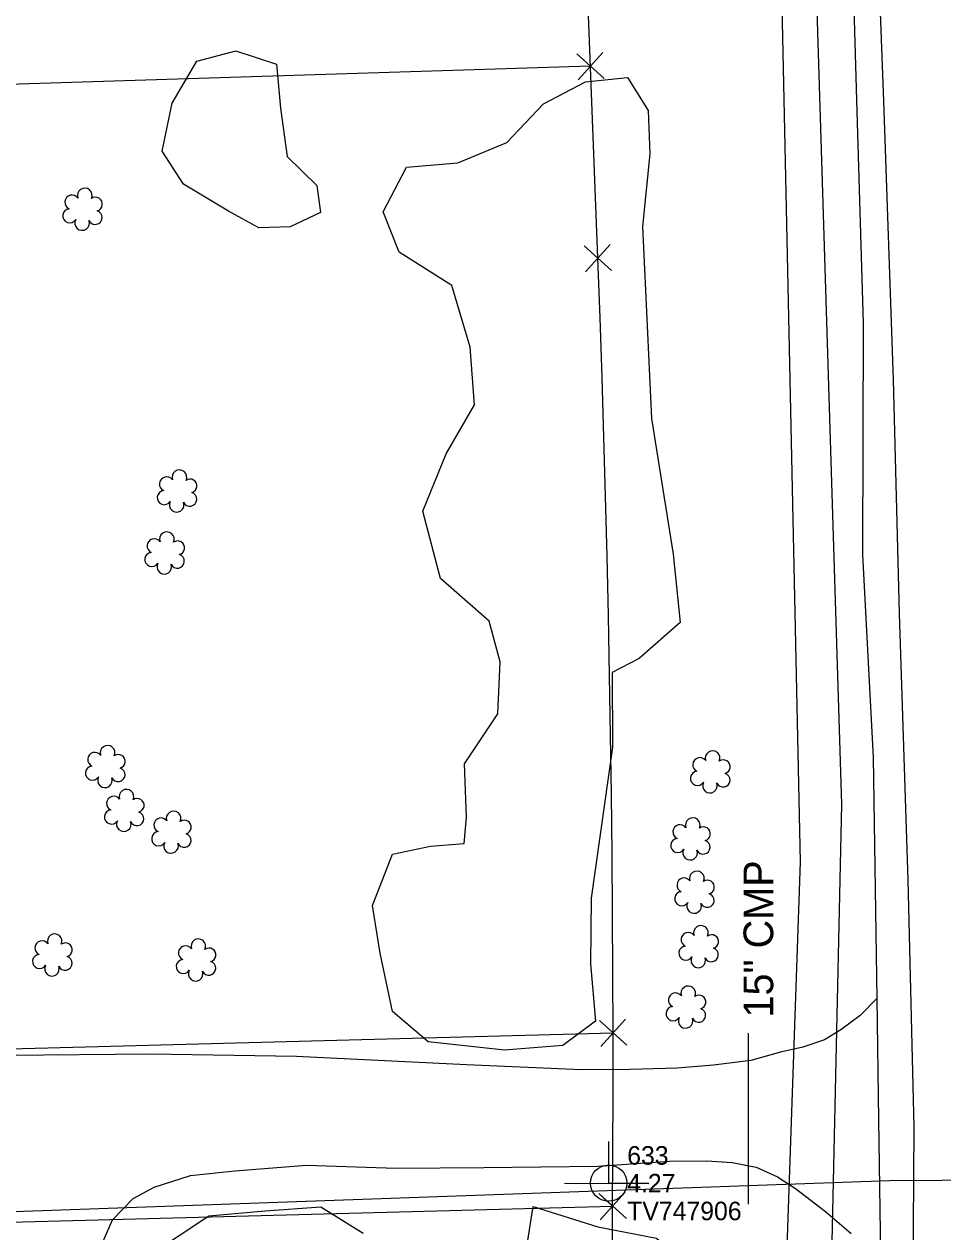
# Model space of a CAD drawing. Extents: x 3040896 to 3051146, y 687568 to 732976.
# Drawn here: x 3050308.3 to 3050432.3, y 692406.7 to 692569.7 of the extents above; entities that cross this region are included whole.
import ezdxf

# ---------------------------------------------------------------- set-up
doc = ezdxf.new("R2010")
doc.units = 0
for name, color, linetype in [('Exist Horizontal Alignment', 7, 'Continuous'), ('Exist Property Corner CELL', 7, 'Continuous'), ('Exist Property Line', 7, 'Continuous'), ('Exist Right of Way Line', 7, 'Continuous'), ('Exist Roads EOP', 7, 'Continuous'), ('Exist Roads EOT', 7, 'Continuous'), ('Exist Roads Soil', 7, 'Continuous'), ('Exist Structure Minor Pipes CMP 15 Inch', 7, 'Continuous'), ('Exist Structure Minor Pipes CMP 15 Inch Text', 7, 'Continuous'), ('Exist Utilities Power Joint Use Telephone CELL', 7, 'Continuous'), ('Exist Utilities Power Joint Use Telephone Cogo Comment', 7, 'Continuous'), ('Exist Utilities Power Joint Use Telephone Cogo Elevation', 7, 'Continuous'), ('Exist Utilities Power Joint Use Telephone Cogo Number', 7, 'Continuous'), ('Exist Utilities Telephone UG Cable', 7, 'Continuous'), ('Exist Utilities Water UG Line', 7, 'Continuous'), ('Exist Utilities Water UG Line SUE', 7, 'Continuous'), ('Exist Vegetation Hedge Row', 7, 'Continuous'), ('Exist Vegetation Shrub CELL', 7, 'Continuous'), ('Exist Vegetation Woods Line', 7, 'Continuous')]:
    doc.layers.add(name, color=color, linetype=linetype)

# ---------------------------------------------------------------- blocks, each defined once
blk = doc.blocks.new('EXIST UTILITIES POWER JOINT USE TELEPHONE')
at = {"layer": 'Exist Utilities Power Joint Use Telephone CELL'}
blk.add_line((0, 0), (0, 0), dxfattribs=at)
blk.add_lwpolyline([(-0.1188, 0), (0.108, -0.0008), (0, -0.0004), (0, 0.1125)], dxfattribs=at)
blk.add_circle((0, 0.0001), 0.049, dxfattribs=at)

msp = doc.modelspace()

# ---------------------------------------------------------------- linework, layer by layer
at = {"layer": 'Exist Horizontal Alignment'}
msp.add_arc((3047548.29, 692429.83), 2889.5, 341.451, 2.18494, dxfattribs=at)
at = {"layer": 'Exist Property Corner CELL'}
for p, q in [((3050384.74, 692563.99), (3050384.74, 692563.99)), ((3050385.73, 692538.09), (3050385.73, 692538.09)), ((3050387.79, 692433.58), (3050387.79, 692433.58)), ((3050387.72, 692410.2), (3050387.72, 692410.2))]:
    msp.add_line(p, q, dxfattribs=at)
for points in [[(3050386.59, 692562.32), (3050382.88, 692565.67), (3050384.74, 692563.99), (3050383.06, 692562.14), (3050386.41, 692565.85)], [(3050387.58, 692536.41), (3050383.87, 692539.76), (3050385.73, 692538.09), (3050384.05, 692536.23), (3050387.4, 692539.94)], [(3050389.64, 692431.9), (3050385.93, 692435.25), (3050387.79, 692433.58), (3050386.11, 692431.72), (3050389.46, 692435.43)], [(3050389.58, 692408.52), (3050385.87, 692411.87), (3050387.72, 692410.2), (3050386.05, 692408.34), (3050389.4, 692412.05)]]:
    msp.add_lwpolyline(points, dxfattribs=at)
at = {"layer": 'Exist Property Line'}
msp.add_line((3050384.74, 692563.99), (3050191.02, 692557.93), dxfattribs=at)
at = {"layer": 'Exist Right of Way Line'}
for p, q in [((3050385.73, 692538.09), (3050308.75, 694555.57)), ((3049457.37, 692408.75), (3050387.79, 692433.58)), ((3049481.29, 692386.01), (3050387.72, 692410.2))]:
    msp.add_line(p, q, dxfattribs=at)
for radius in [2939.5, 2839.5]:
    msp.add_arc((3047548.29, 692429.83), radius, 341.451, 2.18494, dxfattribs=at)
at = {"layer": 'Exist Roads EOP'}
msp.add_lwpolyline([(3050418.98, 692591.35), (3050419.39, 692590.19), (3050419.89, 692584.24), (3050420.68, 692557.9), (3050421.52, 692529.31), (3050421.42, 692498.07), (3050422.85, 692470.73), (3050423.36, 692438.2), (3050423.58, 692421.83), (3050423.88, 692400.66), (3050424.06, 692373.92), (3050423.26, 692347.21), (3050422.57, 692333.6)], dxfattribs=at)
at = {"layer": 'Exist Roads EOT'}
msp.add_lwpolyline([(3050418.49, 692721.32), (3050420.08, 692678.26), (3050421.42, 692641.37), (3050422.5, 692605.96), (3050424.26, 692559.26), (3050425.58, 692521.68), (3050426.39, 692490.14), (3050427.53, 692454.15), (3050428.36, 692420.85), (3050428.17, 692393.83), (3050428.05, 692371.16), (3050427.45, 692349.08), (3050427.1, 692337.22)], dxfattribs=at)
at = {"layer": 'Exist Roads Soil'}
for points in [[(3050423.36, 692438.2), (3050421.11, 692435.91), (3050418.49, 692433.95), (3050416.3, 692432.64), (3050413.36, 692431.64), (3050410.37, 692430.94), (3050406.37, 692429.85), (3050401.35, 692429.2), (3050396.42, 692428.82), (3050390.07, 692428.63), (3050383.51, 692428.59), (3050368.01, 692429.26), (3050345.07, 692430.38), (3050325.38, 692430.69), (3050306.2, 692430.49)], [(3050318.87, 692405.16), (3050320.28, 692408.34), (3050323.04, 692411.22), (3050325.86, 692412.74), (3050330.77, 692414.31), (3050336.75, 692414.95), (3050346.41, 692415.69), (3050358.51, 692415.3), (3050370.37, 692415.4), (3050385.74, 692415.56), (3050395.4, 692416.24), (3050400.41, 692416.28), (3050403.83, 692416.08), (3050407.07, 692415.45), (3050409.95, 692414.13), (3050412.4, 692412.57), (3050416.42, 692409.44), (3050419.89, 692406.47)]]:
    msp.add_lwpolyline(points, dxfattribs=at)
at = {"layer": 'Exist Structure Minor Pipes CMP 15 Inch'}
msp.add_lwpolyline([(3050405.99, 692433.51), (3050405.99, 692410.44)], dxfattribs=at)
at = {"layer": 'Exist Utilities Telephone UG Cable'}
for points in [[(3050388.17, 692281.77), (3050414.85, 692293.47), (3050418.66, 692464.37), (3050411.05, 692709.15), (3050399.55, 692946.79)], [(3050388.17, 692281.77), (3050407.85, 692305.9), (3050413.08, 692456.66), (3050407.85, 692700.17), (3050465.87, 692702.07), (3050462.97, 692776.37), (3050460.21, 692782.71)]]:
    msp.add_lwpolyline(points, dxfattribs=at)
at = {"layer": 'Exist Utilities Water UG Line'}
msp.add_lwpolyline([(3049574.42, 692383.5), (3050425.06, 692413.65)], dxfattribs=at)
at = {"layer": 'Exist Utilities Water UG Line SUE'}
msp.add_lwpolyline([(3050425.06, 692413.65), (3050467.6, 692413.91)], dxfattribs=at)
at = {"layer": 'Exist Vegetation Hedge Row'}
for points in [[(3050335.91, 692544.41), (3050329.85, 692548.09), (3050326.97, 692552.51), (3050328.29, 692559), (3050331.64, 692564.68), (3050336.88, 692566.08), (3050342.36, 692564.26), (3050342.94, 692558.32), (3050343.83, 692551.79), (3050347.84, 692547.89), (3050348.3, 692544.24), (3050344.21, 692542.34), (3050340.01, 692542.19), (3050335.91, 692544.41)], [(3050391.74, 692542.38), (3050392.96, 692516.45), (3050395.88, 692498.16), (3050396.84, 692488.91), (3050391.28, 692484.08), (3050387.66, 692482.18), (3050387.72, 692472.11), (3050384.84, 692451.74), (3050384.75, 692442.86), (3050385.42, 692435.15), (3050381.01, 692431.84), (3050373.13, 692431.24), (3050362.83, 692432.36), (3050358.03, 692436.45), (3050356.37, 692444.33), (3050355.32, 692450.75), (3050358.03, 692457.66), (3050363.15, 692458.77), (3050367.68, 692459.12), (3050368.02, 692462.67), (3050367.72, 692469.88), (3050372.23, 692476.62), (3050372.53, 692483.64), (3050371.06, 692489.1), (3050364.51, 692494.88), (3050362.14, 692503.97), (3050365.28, 692511.67), (3050369.1, 692518.29), (3050368.51, 692526.1), (3050366.01, 692534.38), (3050358.91, 692538.91), (3050356.78, 692544.32), (3050359.9, 692550.39), (3050366.82, 692550.95), (3050373.46, 692553.68), (3050378.39, 692558.9), (3050384.05, 692561.88), (3050389.71, 692562.48), (3050392.5, 692558), (3050392.76, 692552.19), (3050391.74, 692542.38)]]:
    msp.add_lwpolyline(points, dxfattribs=at)
at = {"layer": 'Exist Vegetation Shrub CELL'}
for p, q in [((3050316.29, 692544.51), (3050316.29, 692544.51)), ((3050329.05, 692506.49), (3050329.05, 692506.49)), ((3050327.37, 692498.13), (3050327.37, 692498.13)), ((3050319.37, 692469.32), (3050319.37, 692469.32)), ((3050400.98, 692468.6), (3050400.98, 692468.6)), ((3050321.91, 692463.39), (3050321.91, 692463.39)), ((3050328.29, 692460.46), (3050328.29, 692460.46)), ((3050398.3, 692459.55), (3050398.3, 692459.55)), ((3050398.85, 692452.36), (3050398.85, 692452.36)), ((3050312.23, 692443.89), (3050312.23, 692443.89)), ((3050399.41, 692445.01), (3050399.41, 692445.01)), ((3050331.61, 692443.21), (3050331.61, 692443.21)), ((3050397.69, 692436.85), (3050397.69, 692436.85))]:
    msp.add_line(p, q, dxfattribs=at)
for centre, radius, start, end in [((3050314.8, 692545.64), 0.968, 35.8908, 245.4216), ((3050316.52, 692546.55), 0.99, 334.8391, 200.4717), ((3050314.49, 692543.81), 0.955, 95.1099, 327.9534), ((3050317.96, 692545.38), 0.929, 284.4567, 126.0861), ((3050316.16, 692542.83), 0.984, 151.2797, 21.387), ((3050317.92, 692543.58), 0.937, 204.9913, 73.4601), ((3050329.28, 692508.53), 0.99, 334.8391, 200.4717), ((3050327.56, 692507.61), 0.968, 35.8908, 245.4216), ((3050330.72, 692507.36), 0.929, 284.4567, 126.0861), ((3050327.25, 692505.78), 0.955, 95.1099, 327.9534), ((3050330.68, 692505.56), 0.937, 204.9913, 73.4601), ((3050328.92, 692504.8), 0.984, 151.2797, 21.387), ((3050327.6, 692500.17), 0.99, 334.8391, 200.4717), ((3050325.89, 692499.26), 0.968, 35.8908, 245.4216), ((3050329.04, 692499), 0.929, 284.4567, 126.0861), ((3050325.57, 692497.43), 0.955, 95.1099, 327.9534), ((3050329.01, 692497.2), 0.937, 204.9913, 73.4601), ((3050327.24, 692496.45), 0.984, 151.2797, 21.387), ((3050317.89, 692470.44), 0.968, 35.8908, 245.4216), ((3050319.6, 692471.36), 0.99, 334.8391, 200.4717), ((3050401.21, 692470.64), 0.99, 334.8391, 200.4717), ((3050321.04, 692470.19), 0.929, 284.4567, 126.0861), ((3050399.5, 692469.73), 0.968, 35.8908, 245.4216), ((3050402.65, 692469.47), 0.929, 284.4567, 126.0861), ((3050317.57, 692468.61), 0.955, 95.1099, 327.9534), ((3050319.24, 692467.63), 0.984, 151.2797, 21.387), ((3050321.01, 692468.39), 0.937, 204.9913, 73.4601), ((3050399.18, 692467.9), 0.955, 95.1099, 327.9534), ((3050402.62, 692467.67), 0.937, 204.9913, 73.4601), ((3050400.85, 692466.92), 0.984, 151.2797, 21.387), ((3050320.43, 692464.52), 0.968, 35.8908, 245.4216), ((3050322.14, 692465.43), 0.99, 334.8391, 200.4717), ((3050323.59, 692464.26), 0.929, 284.4567, 126.0861), ((3050320.11, 692462.69), 0.955, 95.1099, 327.9534), ((3050323.55, 692462.46), 0.937, 204.9913, 73.4601), ((3050328.51, 692462.5), 0.99, 334.8391, 200.4717), ((3050321.79, 692461.71), 0.984, 151.2797, 21.387), ((3050326.8, 692461.59), 0.968, 35.8908, 245.4216), ((3050329.96, 692461.33), 0.929, 284.4567, 126.0861), ((3050396.82, 692460.68), 0.968, 35.8908, 245.4216), ((3050398.53, 692461.59), 0.99, 334.8391, 200.4717), ((3050326.49, 692459.76), 0.955, 95.1099, 327.9534), ((3050329.92, 692459.53), 0.937, 204.9913, 73.4601), ((3050399.98, 692460.42), 0.929, 284.4567, 126.0861), ((3050328.16, 692458.78), 0.984, 151.2797, 21.387), ((3050396.5, 692458.84), 0.955, 95.1099, 327.9534), ((3050398.18, 692457.87), 0.984, 151.2797, 21.387), ((3050399.94, 692458.62), 0.937, 204.9913, 73.4601), ((3050399.08, 692454.4), 0.99, 334.8391, 200.4717), ((3050397.37, 692453.49), 0.968, 35.8908, 245.4216), ((3050400.52, 692453.23), 0.929, 284.4567, 126.0861), ((3050397.05, 692451.66), 0.955, 95.1099, 327.9534), ((3050400.49, 692451.43), 0.937, 204.9913, 73.4601), ((3050398.72, 692450.68), 0.984, 151.2797, 21.387), ((3050312.46, 692445.93), 0.99, 334.8391, 200.4717), ((3050397.92, 692446.14), 0.968, 35.8908, 245.4216), ((3050399.64, 692447.05), 0.99, 334.8391, 200.4717), ((3050310.75, 692445.02), 0.968, 35.8908, 245.4216), ((3050313.9, 692444.76), 0.929, 284.4567, 126.0861), ((3050330.12, 692444.34), 0.968, 35.8908, 245.4216), ((3050331.84, 692445.25), 0.99, 334.8391, 200.4717), ((3050401.08, 692445.88), 0.929, 284.4567, 126.0861), ((3050310.43, 692443.19), 0.955, 95.1099, 327.9534), ((3050313.87, 692442.96), 0.937, 204.9913, 73.4601), ((3050333.28, 692444.08), 0.929, 284.4567, 126.0861), ((3050397.61, 692444.31), 0.955, 95.1099, 327.9534), ((3050399.28, 692443.33), 0.984, 151.2797, 21.387), ((3050401.04, 692444.09), 0.937, 204.9913, 73.4601), ((3050312.1, 692442.21), 0.984, 151.2797, 21.387), ((3050329.81, 692442.51), 0.955, 95.1099, 327.9534), ((3050333.24, 692442.28), 0.937, 204.9913, 73.4601), ((3050331.48, 692441.53), 0.984, 151.2797, 21.387), ((3050396.21, 692437.98), 0.968, 35.8908, 245.4216), ((3050397.92, 692438.89), 0.99, 334.8391, 200.4717), ((3050399.37, 692437.72), 0.929, 284.4567, 126.0861), ((3050395.89, 692436.15), 0.955, 95.1099, 327.9534), ((3050397.57, 692435.17), 0.984, 151.2797, 21.387), ((3050399.33, 692435.92), 0.937, 204.9913, 73.4601)]:
    msp.add_arc(centre, radius, start, end, dxfattribs=at)
at = {"layer": 'Exist Vegetation Woods Line'}
for points in [[(3050325.26, 692403.55), (3050333.27, 692408.87), (3050340.86, 692409.57), (3050348.35, 692410.07), (3050354.07, 692406.54)], [(3050377.6, 692374.62), (3050376.94, 692380.54), (3050373.67, 692385.09), (3050373.36, 692388.89), (3050376.4, 692392.01), (3050376.79, 692397.87), (3050376.23, 692405.28), (3050376.99, 692410.15), (3050385.72, 692407.37), (3050393.63, 692405.87), (3050400.47, 692399.93), (3050402.06, 692393.3), (3050398.86, 692381.2), (3050398.14, 692373.54), (3050398.8, 692364.86), (3050395.79, 692356.52), (3050390.25, 692351.02), (3050384.86, 692348.04), (3050381.59, 692349.48), (3050377.39, 692357.61), (3050376.67, 692365.35), (3050377.25, 692369.77), (3050377.6, 692374.62)]]:
    msp.add_lwpolyline(points, dxfattribs=at)

# ---------------------------------------------------------------- block references
at = {"layer": 'Exist Utilities Power Joint Use Telephone CELL', "xscale": 50, "yscale": 50}
msp.add_blockref('EXIST UTILITIES POWER JOINT USE TELEPHONE', (3050387.19, 692413.28), dxfattribs=at)

# ---------------------------------------------------------------- texts
at = {"layer": 'Exist Structure Minor Pipes CMP 15 Inch Text'}
msp.add_text('15" CMP', height=4, rotation=90, dxfattribs=at).set_placement((3050409.38, 692435.62))
at = {"layer": 'Exist Utilities Power Joint Use Telephone Cogo Comment'}
msp.add_text('TV747906', height=2.5, dxfattribs=at).set_placement((3050389.69, 692408.28))
at = {"layer": 'Exist Utilities Power Joint Use Telephone Cogo Elevation'}
msp.add_text('4.27', height=2.5, dxfattribs=at).set_placement((3050389.69, 692412.03))
at = {"layer": 'Exist Utilities Power Joint Use Telephone Cogo Number'}
msp.add_text('633', height=2.5, dxfattribs=at).set_placement((3050389.69, 692415.78))

doc.saveas('drawing.dxf')
